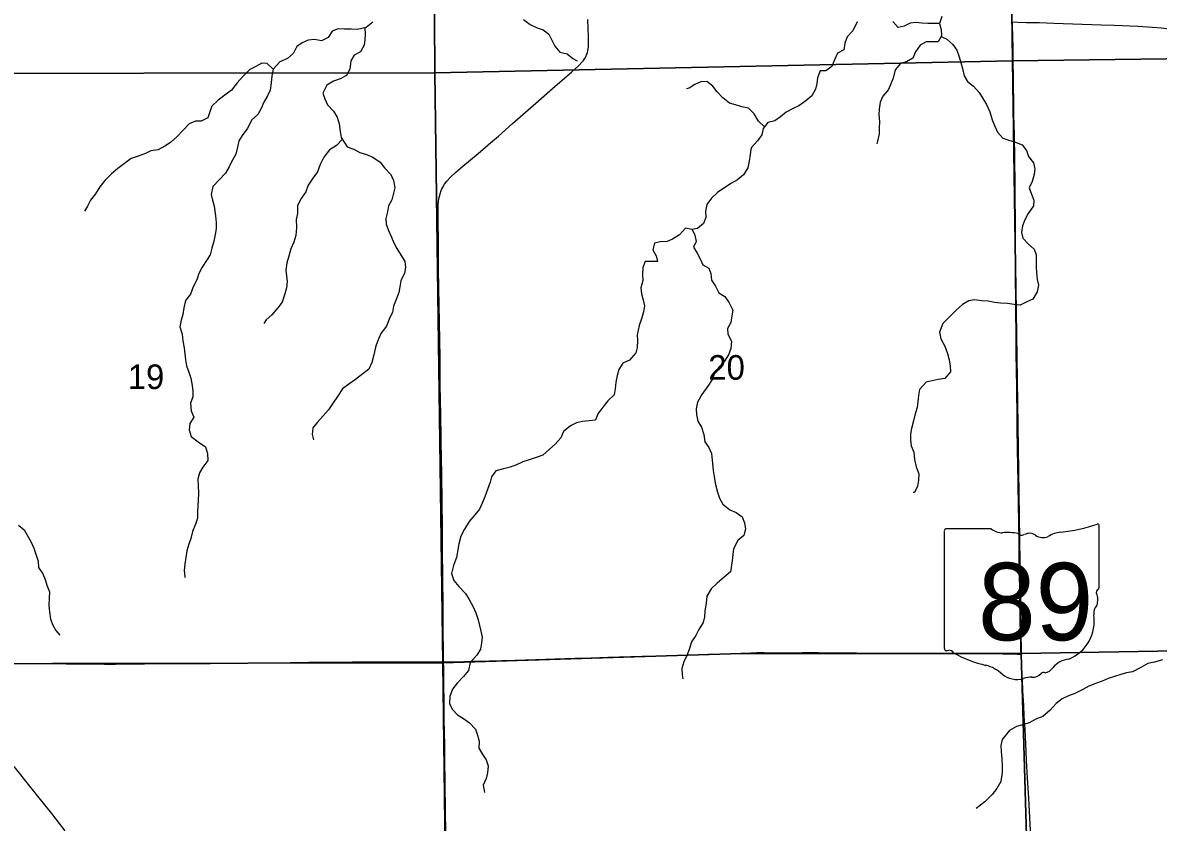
# Model space of a CAD drawing. Extents: x 1874609 to 2204689, y 815661 to 1281160.
# Drawn here: x 2046979 to 2057185, y 1002254 to 1009444 of the extents above; entities that cross this region are included whole.
import ezdxf

# ---------------------------------------------------------------- set-up
doc = ezdxf.new("R2010")
doc.units = 0
for name, color, linetype in [('GM_X_County_Road', 7, 'Continuous'), ('GM_X_Minor_River', 7, 'Continuous'), ('GM_X_Section', 7, 'Continuous'), ('GM_X_Section_Text', 7, 'Continuous'), ('GM_X_State_Location', 7, 'Continuous'), ('GM_X_State_Route', 7, 'Continuous'), ('GM_X_State_Shield', 7, 'Continuous'), ('GM_X_Township_Road', 7, 'Continuous')]:
    doc.layers.add(name, color=color, linetype=linetype)

msp = doc.modelspace()

# ---------------------------------------------------------------- linework, layer by layer
at = {"layer": 'GM_X_County_Road'}
msp.add_lwpolyline([(2055875, 1009451), (2055919, 1009448), (2056001, 1009447), (2056116, 1009445), (2056247, 1009440), (2056673, 1009426), (2056788, 1009422), (2057001, 1009413), (2057132, 1009405), (2057213, 1009398), (2057278, 1009390), (2057359, 1009375), (2057567, 1009332), (2057727, 1009296), (2057823, 1009274), (2057903, 1009256), (2057999, 1009236), (2058144, 1009208), (2058385, 1009159), (2058546, 1009126), (2058641, 1009104), (2058714, 1009084)], dxfattribs=at)
at = {"layer": 'GM_X_Minor_River'}
for points in [[(2051479, 1009472), (2051539, 1009429), (2051603, 1009397), (2051657, 1009379), (2051709, 1009340), (2051735, 1009286), (2051762, 1009232), (2051806, 1009179), (2051872, 1009165), (2051924, 1009121), (2051962, 1009102)], [(2055240, 1009500), (2055219, 1009436), (2055235, 1009382), (2055237, 1009326), (2055208, 1009272), (2055158, 1009272), (2055100, 1009271), (2055046, 1009241), (2055004, 1009183), (2054979, 1009125), (2054921, 1009091), (2054867, 1009078), (2054819, 1009020), (2054802, 1008946), (2054780, 1008894), (2054760, 1008842), (2054709, 1008782), (2054685, 1008730), (2054677, 1008668), (2054674, 1008618), (2054680, 1008552), (2054676, 1008498), (2054677, 1008444), (2054661, 1008380), (2054655, 1008354)], [(2050126, 1009448), (2050066, 1009402), (2049987, 1009382), (2049931, 1009387), (2049871, 1009387), (2049815, 1009389), (2049759, 1009368), (2049725, 1009312), (2049665, 1009282), (2049603, 1009292), (2049545, 1009287), (2049492, 1009263), (2049442, 1009229), (2049412, 1009171), (2049359, 1009123), (2049291, 1009092), (2049231, 1009026), (2049217, 1008966), (2049212, 1008904), (2049202, 1008838), (2049180, 1008786), (2049147, 1008730), (2049121, 1008674), (2049093, 1008620), (2049036, 1008568), (2049000, 1008494), (2048957, 1008440), (2048921, 1008382), (2048911, 1008326), (2048894, 1008262), (2048860, 1008200), (2048836, 1008149), (2048803, 1008091)], [(2050053, 1009399), (2050057, 1009342), (2050055, 1009292), (2050049, 1009242), (2050016, 1009182), (2049958, 1009152), (2049928, 1009100), (2049918, 1009026), (2049889, 1008968), (2049833, 1008938), (2049773, 1008919), (2049713, 1008881), (2049676, 1008811), (2049694, 1008759), (2049718, 1008707), (2049771, 1008648), (2049805, 1008596), (2049823, 1008534), (2049832, 1008465), (2049840, 1008413), (2049894, 1008329), (2049956, 1008306), (2050010, 1008276), (2050068, 1008258), (2050126, 1008235), (2050193, 1008191), (2050231, 1008139), (2050287, 1008080), (2050313, 1008026), (2050324, 1007960), (2050312, 1007910), (2050298, 1007852), (2050267, 1007796), (2050257, 1007742), (2050243, 1007684), (2050246, 1007634), (2050268, 1007575), (2050294, 1007515), (2050314, 1007465), (2050341, 1007415), (2050381, 1007352), (2050413, 1007298), (2050419, 1007244), (2050412, 1007192), (2050378, 1007122), (2050368, 1007068), (2050359, 1007018), (2050335, 1006954), (2050311, 1006894), (2050302, 1006840), (2050274, 1006778), (2050248, 1006716), (2050197, 1006648), (2050167, 1006578), (2050149, 1006526), (2050134, 1006458), (2050116, 1006390), (2050091, 1006330), (2050023, 1006278), (2049969, 1006235), (2049911, 1006195), (2049854, 1006151), (2049808, 1006083), (2049770, 1006025), (2049727, 1005963), (2049681, 1005908), (2049628, 1005852), (2049588, 1005800), (2049580, 1005742), (2049592, 1005694)], [(2054480, 1009451), (2054440, 1009371), (2054390, 1009317), (2054367, 1009261), (2054359, 1009201), (2054301, 1009169), (2054274, 1009109), (2054252, 1009051), (2054198, 1009011), (2054146, 1009012), (2054121, 1008948), (2054115, 1008896), (2054103, 1008846), (2054071, 1008786), (2054016, 1008742), (2053954, 1008698), (2053904, 1008673), (2053840, 1008639), (2053789, 1008597), (2053739, 1008561), (2053675, 1008548), (2053635, 1008494), (2053622, 1008436), (2053582, 1008382), (2053527, 1008318), (2053507, 1008198), (2053495, 1008140), (2053458, 1008076), (2053404, 1008030), (2053348, 1008000), (2053289, 1007963), (2053223, 1007917), (2053171, 1007865), (2053128, 1007809), (2053116, 1007749), (2053118, 1007691), (2053097, 1007639), (2053043, 1007593), (2052993, 1007584), (2052937, 1007598), (2052881, 1007538), (2052820, 1007497), (2052770, 1007477), (2052708, 1007473), (2052656, 1007461), (2052642, 1007403), (2052671, 1007349), (2052683, 1007297), (2052625, 1007297), (2052575, 1007296), (2052553, 1007244), (2052550, 1007180), (2052554, 1007125), (2052534, 1007059), (2052542, 1007007), (2052557, 1006953), (2052569, 1006899), (2052559, 1006843), (2052542, 1006781), (2052520, 1006721), (2052502, 1006637), (2052505, 1006587), (2052501, 1006525), (2052491, 1006475), (2052432, 1006411), (2052374, 1006383), (2052336, 1006325), (2052323, 1006271), (2052309, 1006211), (2052305, 1006151), (2052294, 1006099), (2052238, 1006045), (2052192, 1005987), (2052149, 1005926), (2052127, 1005870), (2052069, 1005864), (2052009, 1005858), (2051957, 1005846), (2051903, 1005819), (2051840, 1005767), (2051816, 1005711), (2051764, 1005653), (2051713, 1005609), (2051655, 1005556), (2051595, 1005534), (2051531, 1005514), (2051474, 1005495)], [(2055219, 1009437), (2055169, 1009437), (2055113, 1009437), (2055061, 1009439), (2055005, 1009446), (2054955, 1009440), (2054901, 1009414), (2054847, 1009402), (2054799, 1009455)], [(2055234, 1009320), (2055285, 1009296), (2055340, 1009249), (2055374, 1009197), (2055396, 1009137), (2055412, 1009087), (2055425, 1009032), (2055439, 1008966), (2055469, 1008914), (2055525, 1008874), (2055574, 1008815), (2055608, 1008761), (2055642, 1008709), (2055671, 1008644), (2055693, 1008570), (2055713, 1008520), (2055741, 1008460), (2055788, 1008405), (2055842, 1008389), (2055894, 1008373), (2055962, 1008346), (2056000, 1008296), (2056020, 1008242), (2056063, 1008185), (2056075, 1008129), (2056069, 1008079), (2056053, 1008015), (2056024, 1007959), (2056046, 1007903), (2056066, 1007849), (2056065, 1007796), (2056015, 1007727), (2055987, 1007671), (2055964, 1007617), (2055956, 1007557), (2055968, 1007507), (2056020, 1007454), (2056071, 1007408), (2056089, 1007356), (2056087, 1007299), (2056089, 1007249), (2056092, 1007195), (2056098, 1007135), (2056108, 1007083), (2056097, 1007023), (2056057, 1006957), (2056005, 1006933), (2055945, 1006904), (2055891, 1006910), (2055831, 1006918), (2055766, 1006921), (2055714, 1006927), (2055656, 1006941), (2055600, 1006944), (2055532, 1006952), (2055482, 1006942), (2055426, 1006909), (2055366, 1006855), (2055301, 1006789), (2055249, 1006739), (2055219, 1006661), (2055230, 1006603), (2055266, 1006537), (2055292, 1006469), (2055307, 1006412), (2055315, 1006356), (2055319, 1006306), (2055266, 1006246), (2055208, 1006235), (2055152, 1006225), (2055098, 1006211), (2055040, 1006147), (2055029, 1006091), (2055023, 1006037), (2055019, 1005983), (2054996, 1005915), (2054984, 1005863), (2054968, 1005795), (2054959, 1005743), (2054957, 1005693), (2054965, 1005639), (2054989, 1005581), (2054994, 1005516), (2055008, 1005452), (2055032, 1005388), (2055031, 1005332), (2055021, 1005278), (2054993, 1005220), (2054983, 1005220)], [(2049231, 1009026), (2049177, 1009076), (2049127, 1009079), (2049075, 1009049), (2049021, 1009023), (2048958, 1008959), (2048906, 1008902), (2048857, 1008838), (2048795, 1008792), (2048735, 1008748), (2048679, 1008694), (2048660, 1008642), (2048642, 1008588), (2048584, 1008559), (2048532, 1008559), (2048474, 1008535), (2048421, 1008478), (2048365, 1008418), (2048308, 1008366), (2048256, 1008334), (2048196, 1008302), (2048132, 1008291), (2048082, 1008269), (2048018, 1008245), (2047955, 1008224), (2047895, 1008178), (2047835, 1008134), (2047776, 1008086), (2047718, 1008025), (2047672, 1007969), (2047633, 1007905), (2047589, 1007849), (2047563, 1007793), (2047534, 1007749)], [(2053645, 1008508), (2053593, 1008560), (2053553, 1008624), (2053503, 1008677), (2053441, 1008687), (2053385, 1008706), (2053331, 1008722), (2053272, 1008768), (2053222, 1008823), (2053182, 1008873), (2053128, 1008915), (2053074, 1008912), (2053020, 1008888), (2052970, 1008856), (2052944, 1008848)], [(2049852, 1008396), (2049800, 1008339), (2049738, 1008302), (2049685, 1008236), (2049653, 1008170), (2049628, 1008104), (2049580, 1008038), (2049544, 1007982), (2049523, 1007924), (2049481, 1007864), (2049449, 1007800), (2049448, 1007728), (2049438, 1007676), (2049440, 1007602), (2049433, 1007532), (2049415, 1007470), (2049390, 1007410), (2049372, 1007344), (2049352, 1007284), (2049345, 1007218), (2049349, 1007168), (2049357, 1007118), (2049351, 1007060), (2049336, 1007006), (2049310, 1006932), (2049272, 1006880), (2049217, 1006816), (2049167, 1006772), (2049147, 1006740)], [(2048803, 1008091), (2048747, 1008033), (2048687, 1007971), (2048674, 1007899), (2048686, 1007849), (2048700, 1007795), (2048711, 1007706), (2048717, 1007648), (2048717, 1007592), (2048708, 1007540), (2048698, 1007480), (2048680, 1007416), (2048663, 1007358), (2048631, 1007306), (2048593, 1007246), (2048563, 1007188), (2048544, 1007132), (2048512, 1007070), (2048487, 1007004), (2048443, 1006945), (2048427, 1006881), (2048418, 1006820), (2048402, 1006768), (2048392, 1006710), (2048413, 1006642), (2048419, 1006584), (2048429, 1006522), (2048437, 1006468), (2048442, 1006414), (2048450, 1006359), (2048472, 1006301), (2048489, 1006249), (2048501, 1006183), (2048507, 1006131), (2048509, 1006081), (2048488, 1006023), (2048494, 1005954), (2048516, 1005898), (2048481, 1005840), (2048475, 1005784), (2048493, 1005724), (2048557, 1005674), (2048622, 1005631), (2048640, 1005569), (2048642, 1005507), (2048597, 1005449), (2048567, 1005397), (2048553, 1005341), (2048556, 1005281), (2048558, 1005215), (2048556, 1005151), (2048553, 1005101), (2048549, 1005048), (2048549, 1004988), (2048533, 1004934), (2048506, 1004870), (2048490, 1004806), (2048472, 1004754), (2048453, 1004696), (2048445, 1004636), (2048435, 1004576), (2048430, 1004518), (2048436, 1004462), (2048440, 1004456)], [(2052995, 1007584), (2053019, 1007534), (2053031, 1007477), (2053008, 1007425), (2053040, 1007373), (2053068, 1007321), (2053091, 1007267), (2053147, 1007238), (2053165, 1007188), (2053169, 1007128), (2053205, 1007074), (2053236, 1007015), (2053290, 1006983), (2053328, 1006925), (2053360, 1006860), (2053353, 1006808), (2053343, 1006748), (2053313, 1006694), (2053316, 1006642), (2053350, 1006580), (2053342, 1006516), (2053321, 1006458), (2053287, 1006402), (2053235, 1006346), (2053196, 1006290), (2053176, 1006236), (2053136, 1006176), (2053083, 1006101), (2053045, 1006033), (2053033, 1005973), (2053034, 1005922), (2053048, 1005862), (2053080, 1005806), (2053101, 1005742), (2053111, 1005674), (2053145, 1005623), (2053171, 1005571), (2053180, 1005481), (2053184, 1005419), (2053193, 1005363), (2053203, 1005304), (2053223, 1005224), (2053243, 1005170), (2053272, 1005114), (2053334, 1005063), (2053390, 1005039), (2053446, 1005002), (2053466, 1004948), (2053475, 1004890), (2053461, 1004834), (2053407, 1004788), (2053366, 1004714), (2053362, 1004662), (2053354, 1004606), (2053341, 1004506), (2053283, 1004460), (2053220, 1004405), (2053168, 1004355), (2053128, 1004287), (2053123, 1004225), (2053111, 1004157), (2053107, 1004103), (2053094, 1004051), (2053056, 1003989), (2053028, 1003935), (2052991, 1003877), (2052969, 1003807), (2052947, 1003753), (2052920, 1003697), (2052904, 1003637), (2052906, 1003579), (2052912, 1003545)], [(2051474, 1005495), (2051418, 1005469), (2051360, 1005449), (2051300, 1005432), (2051232, 1005416), (2051191, 1005362), (2051179, 1005312), (2051157, 1005246), (2051132, 1005182), (2051110, 1005124), (2051086, 1005070), (2051043, 1005018), (2050991, 1004958), (2050951, 1004890), (2050918, 1004827), (2050898, 1004759), (2050877, 1004634), (2050851, 1004562), (2050832, 1004492), (2050854, 1004430), (2050900, 1004376), (2050958, 1004311), (2050993, 1004257), (2051025, 1004197), (2051053, 1004139), (2051073, 1004074), (2051098, 1003972), (2051108, 1003918), (2051103, 1003868), (2051095, 1003812), (2051061, 1003756), (2051002, 1003690), (2050986, 1003620), (2050940, 1003566), (2050885, 1003504), (2050843, 1003452), (2050817, 1003385), (2050816, 1003324), (2050838, 1003272), (2050888, 1003220), (2050942, 1003187), (2050994, 1003149), (2051049, 1003093), (2051067, 1003038), (2051081, 1002984), (2051080, 1002922), (2051108, 1002870), (2051144, 1002816), (2051162, 1002763), (2051157, 1002699), (2051145, 1002647), (2051117, 1002589), (2051126, 1002539), (2051130, 1002521)], [(2046941, 1004927), (2046993, 1004883), (2047054, 1004774), (2047080, 1004720), (2047098, 1004666), (2047117, 1004602), (2047121, 1004544), (2047159, 1004487), (2047181, 1004437), (2047196, 1004387), (2047220, 1004327), (2047216, 1004269), (2047213, 1004205), (2047219, 1004146), (2047229, 1004082), (2047249, 1004028), (2047278, 1003978), (2047314, 1003937)], [(2057222, 1003714), (2057152, 1003694), (2057090, 1003682), (2057028, 1003647), (2056952, 1003607), (2056898, 1003599), (2056848, 1003583), (2056792, 1003564), (2056734, 1003546), (2056680, 1003522), (2056630, 1003506), (2056562, 1003478), (2056508, 1003447), (2056434, 1003413), (2056378, 1003393), (2056322, 1003365), (2056268, 1003322), (2056212, 1003264), (2056146, 1003206), (2056092, 1003184), (2056026, 1003149), (2055976, 1003133), (2055910, 1003117)], [(2055910, 1003117), (2055848, 1003079), (2055782, 1003000), (2055770, 1002946), (2055772, 1002892), (2055778, 1002826), (2055783, 1002758), (2055783, 1002702), (2055769, 1002622), (2055735, 1002558), (2055693, 1002505), (2055625, 1002437), (2055549, 1002377)]]:
    msp.add_lwpolyline(points, dxfattribs=at)
at = {"layer": 'GM_X_Section'}
for points in [[(2055802, 1014343), (2061110, 1014439), (2060944, 1009166), (2055874, 1009101)], [(2045430, 1014293), (2050651, 1014345), (2050683, 1008994), (2045449, 1008988), (2045446, 1009056)], [(2050651, 1014345), (2055802, 1014343), (2055874, 1009101), (2050683, 1008994)], [(2055874, 1009101), (2060944, 1009166), (2061039, 1003858), (2055954, 1003772)], [(2050683, 1008994), (2055874, 1009101), (2055954, 1003772), (2053435, 1003773), (2050756, 1003688)], [(2045449, 1008988), (2050683, 1008994), (2050756, 1003688), (2045493, 1003680), (2045495, 1003744)], [(2055954, 1003772), (2061039, 1003858), (2061088, 998551), (2056110, 998434)], [(2050756, 1003688), (2053435, 1003773), (2055954, 1003772), (2056110, 998434), (2050820, 998403)], [(2045493, 1003680), (2050756, 1003688), (2050820, 998403), (2045523, 998359), (2045523, 998437)]]:
    msp.add_lwpolyline(points, close=True, dxfattribs=at)
at = {"layer": 'GM_X_State_Route'}
for points in [[(2056039, 1002127), (2056027, 1002355), (2056021, 1002470), (2056011, 1002650), (2056001, 1002814), (2055994, 1002961), (2055988, 1003092), (2055981, 1003207), (2055976, 1003305), (2055969, 1003436), (2055964, 1003535), (2055957, 1003666), (2055953, 1003764), (2055952, 1003767), (2055951, 1003804), (2055946, 1003982), (2055945, 1004041), (2055944, 1004108), (2055942, 1004239), (2055940, 1004321), (2055938, 1004501), (2055936, 1004632), (2055934, 1004828), (2055933, 1004910), (2055932, 1004976), (2055930, 1005090), (2055927, 1005304), (2055924, 1005468), (2055921, 1005599), (2055918, 1005811), (2055917, 1005925), (2055913, 1006122), (2055913, 1006171), (2055912, 1006318), (2055909, 1006466), (2055907, 1006630), (2055906, 1006859), (2055905, 1006974), (2055903, 1007122), (2055903, 1007236), (2055903, 1007269), (2055902, 1007449), (2055902, 1007564), (2055902, 1007679), (2055900, 1007859), (2055899, 1007925), (2055898, 1008039), (2055897, 1008170), (2055895, 1008285), (2055893, 1008367), (2055892, 1008432), (2055890, 1008530), (2055888, 1008612), (2055887, 1008694), (2055886, 1008760), (2055884, 1008855), (2055883, 1008940), (2055882, 1009103), (2055880, 1009218), (2055876, 1009415), (2055875, 1009451)], [(2047362, 1002179), (2047281, 1002282), (2047240, 1002334), (2047189, 1002397), (2047127, 1002474), (2047055, 1002563), (2046903, 1002756)]]:
    msp.add_lwpolyline(points, dxfattribs=at)
at = {"layer": 'GM_X_State_Shield'}
for p, q in [((2055262, 1004873), (2055262, 1003817)), ((2055684, 1004892), (2055276, 1004892)), ((2056655, 1004365), (2056655, 1004918)), ((2056655, 1004365), (2056655, 1004365))]:
    msp.add_line(p, q, dxfattribs=at)
for centre, radius, start, end in [((2055278, 1004876), 16.1, 98.1301, 188.1301), ((2055781, 1005014), 156, 231.6195, 271.1119), ((2056159, 1006332), 1476, 275.8445, 288.9065), ((2056639, 1004920), 15.5, 351.8621, 97.738), ((2055833, 1004298), 562, 80.4867, 94.9883), ((2055960, 1004881), 45.1, 219.7921, 297.1024), ((2056027, 1004759), 93.8, 54.4667, 119.1411), ((2056148, 1004927), 113, 233.8562, 294.8282), ((2056347, 1004569), 297, 97.3462, 120.7689), ((2056638, 1004363), 16.6, 289.6038, 7.7341), ((2056651, 1004324), 24, 107.944, 210.337), ((2056498, 1004255), 144, 340.033, 23.6496), ((2056710, 1004134), 105, 136.8065, 186.9296), ((2056241, 1004063), 369, 292.3089, 8.9858), ((2055279, 1003814), 16.3, 171.9584, 258.3066), ((2055281, 1003923), 124, 267.339, 280.6039), ((2055306, 1003756), 44.8, 29.7484, 93.2717), ((2055872, 1004705), 1066, 240.4129, 257.1985), ((2055554, 1003342), 334, 47.1842, 75.836), ((2056141, 1003714), 119, 282.8732, 323.2771), ((2056397, 1003520), 202, 94.4031, 142.5768), ((2055915, 1003751), 212, 230.7004, 286.2918), ((2056037, 1003385), 174, 85.6951, 111.2099), ((2056052, 1003671), 113, 268.777, 315.5493), ((2056154, 1003569), 31.8, 65.7517, 132.6484)]:
    msp.add_arc(centre, radius, start, end, dxfattribs=at)
at = {"layer": 'GM_X_Township_Road'}
for points in [[(2050762, 1003698), (2050761, 1003758), (2050760, 1003857), (2050759, 1003906), (2050758, 1004021), (2050758, 1004152), (2050757, 1004282), (2050756, 1004364), (2050756, 1004430), (2050755, 1004495), (2050753, 1004659), (2050751, 1004758), (2050751, 1004922), (2050750, 1005119), (2050749, 1005217), (2050747, 1005299), (2050745, 1005414), (2050743, 1005496), (2050739, 1005709), (2050736, 1005922), (2050732, 1006185), (2050730, 1006431), (2050721, 1006906), (2050719, 1007054), (2050717, 1007234), (2050715, 1007479), (2050712, 1007660), (2050712, 1007742), (2050712, 1007785), (2050714, 1007807), (2050717, 1007839), (2050723, 1007872), (2050730, 1007904), (2050740, 1007935), (2050746, 1007950), (2050754, 1007965), (2050771, 1007992), (2050792, 1008018), (2050825, 1008054), (2050872, 1008099), (2050934, 1008154), (2051073, 1008269), (2051139, 1008326), (2051185, 1008366), (2051254, 1008425), (2051382, 1008537), (2051567, 1008700), (2051740, 1008851), (2051914, 1009001), (2051974, 1009056), (2052008, 1009092), (2052018, 1009105), (2052028, 1009118), (2052036, 1009132), (2052044, 1009147), (2052050, 1009162), (2052055, 1009177), (2052059, 1009193), (2052063, 1009226), (2052065, 1009259), (2052065, 1009324), (2052062, 1009390), (2052058, 1009472)], [(2050762, 1003698), (2050812, 1003697), (2050943, 1003700), (2051009, 1003702), (2051074, 1003703), (2051172, 1003705), (2051401, 1003712), (2051499, 1003715), (2051679, 1003722), (2051942, 1003729), (2052089, 1003733), (2052237, 1003738), (2052548, 1003748), (2052679, 1003751), (2052875, 1003758), (2053023, 1003761), (2053138, 1003765), (2053269, 1003769), (2053334, 1003770), (2053382, 1003772), (2053465, 1003775), (2053579, 1003780), (2053640, 1003782), (2053722, 1003779), (2053837, 1003779), (2053984, 1003780), (2054132, 1003780), (2054312, 1003779), (2054476, 1003777), (2054771, 1003774), (2054935, 1003774), (2055066, 1003773), (2055197, 1003771), (2055361, 1003771), (2055476, 1003771), (2055640, 1003771), (2055787, 1003770), (2055918, 1003767), (2055952, 1003767)], [(2046159, 1003678), (2046215, 1003677), (2046288, 1003677), (2046387, 1003677), (2046469, 1003677), (2046551, 1003678), (2046633, 1003679), (2046879, 1003680), (2047124, 1003681), (2047178, 1003682)], [(2047178, 1003682), (2047206, 1003682), (2047370, 1003680), (2047550, 1003678), (2047714, 1003676), (2047812, 1003677), (2048075, 1003679), (2048665, 1003683), (2048960, 1003686), (2049091, 1003688), (2049386, 1003691), (2049550, 1003693), (2049714, 1003694), (2049944, 1003696), (2050157, 1003697), (2050304, 1003697), (2050550, 1003697), (2050698, 1003698), (2050762, 1003698)], [(2050782, 1002168), (2050778, 1002349), (2050775, 1002611), (2050773, 1002808), (2050773, 1002857), (2050772, 1002938), (2050769, 1003069), (2050767, 1003168), (2050766, 1003332), (2050764, 1003496), (2050763, 1003644), (2050762, 1003698)]]:
    msp.add_lwpolyline(points, dxfattribs=at)

# ---------------------------------------------------------------- texts
at = {"layer": 'GM_X_Section_Text'}
for s, p in [('20', (2053141, 1006234)), ('19', (2047923, 1006150))]:
    msp.add_text(s, height=221, rotation=0, dxfattribs=at).set_placement(p)
at = {"layer": 'GM_X_State_Location'}
for s in ['s', 'r']:
    msp.add_text(s, height=1, dxfattribs=at).set_placement((2055943, 1004275))
msp.add_text('89', height=1, rotation=0, dxfattribs=at).set_placement((2055691, 1004202))
at = {"layer": 'GM_X_State_Shield'}
msp.add_text('89', height=696.1, dxfattribs=at).set_placement((2055565, 1003891))

doc.saveas('drawing.dxf')
